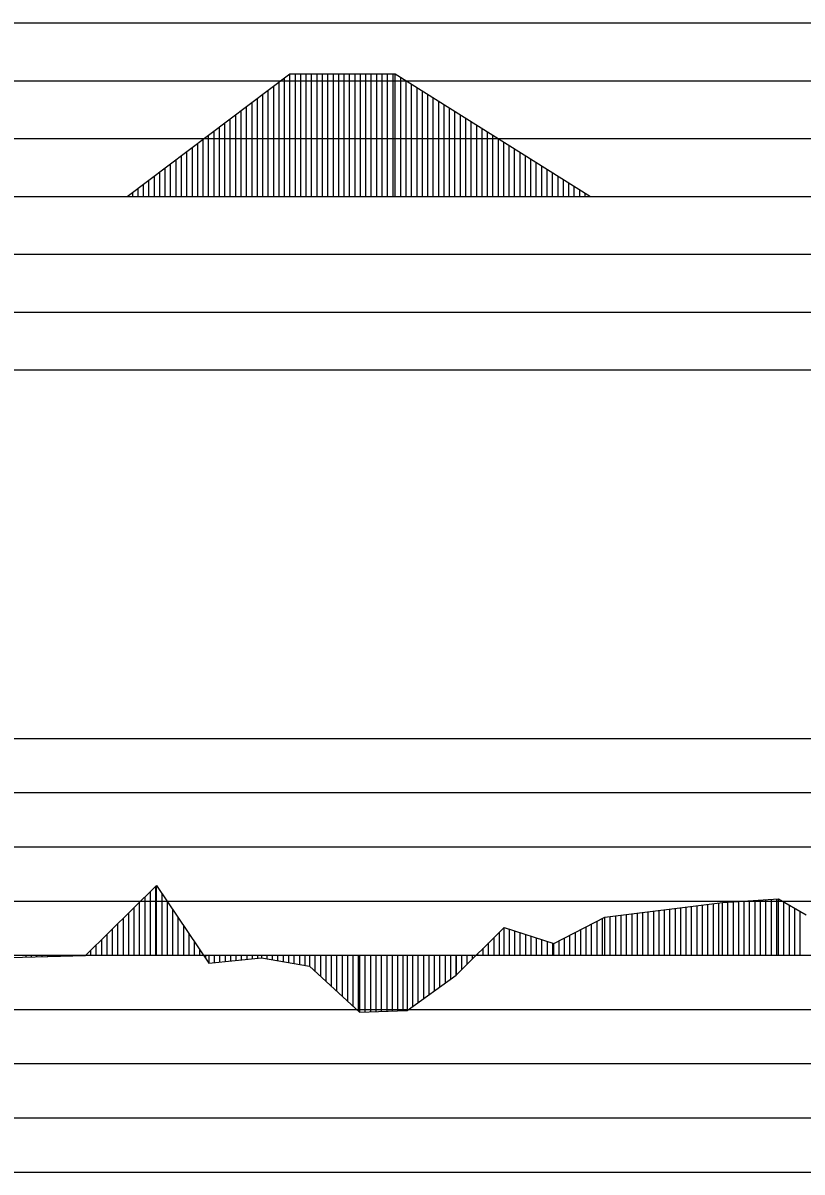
# Model space of a CAD drawing. Extents: x 2 to 10148, y 0 to 380.
# Drawn here: x 8610.3 to 8646.2, y 232 to 285 of the extents above; entities that cross this region are included whole.
import ezdxf

# ---------------------------------------------------------------- set-up
doc = ezdxf.new("R2010")
doc.units = 0
for name, color, linetype in [('POSUN_CARA', 7, 'Continuous'), ('POSUN_RASTR', 7, 'Continuous'), ('ZRYCHL_CARA', 7, 'Continuous'), ('ZRYCHL_RASTR', 7, 'Continuous')]:
    doc.layers.add(name, color=color, linetype=linetype)

msp = doc.modelspace()

# ---------------------------------------------------------------- linework, layer by layer
at = {"layer": 'POSUN_CARA'}
for p, q in [((8613.138, 241.988), (8616.42, 245.218)), ((8616.138, 242), (8616.138, 244.94)), ((8616.388, 242), (8616.388, 245.186)), ((8616.42, 245.218), (8618.826, 241.629)), ((8616.42, 242), (8616.42, 245.218)), ((8615.638, 242), (8615.638, 244.448)), ((8615.888, 242), (8615.888, 244.694)), ((8616.67, 242), (8616.67, 244.844)), ((8616.92, 242), (8616.92, 244.471)), ((8637.086, 243.758), (8642.51, 244.426)), ((8641.836, 242), (8641.836, 244.343)), ((8642.086, 242), (8642.086, 244.374)), ((8642.336, 242), (8642.336, 244.405)), ((8642.51, 244.426), (8645.089, 244.595)), ((8642.51, 242), (8642.51, 244.426)), ((8642.76, 242), (8642.76, 244.442)), ((8643.01, 242), (8643.01, 244.459)), ((8643.26, 242), (8643.26, 244.475)), ((8643.51, 242), (8643.51, 244.491)), ((8643.76, 242), (8643.76, 244.508)), ((8644.01, 242), (8644.01, 244.524)), ((8644.26, 242), (8644.26, 244.54)), ((8644.51, 242), (8644.51, 244.557)), ((8644.76, 242), (8644.76, 244.573)), ((8645.01, 242), (8645.01, 244.589)), ((8645.089, 244.595), (8646.36, 243.865)), ((8645.089, 242), (8645.089, 244.595)), ((8645.339, 242), (8645.339, 244.451)), ((8615.138, 242), (8615.138, 243.956)), ((8615.388, 242), (8615.388, 244.202)), ((8617.17, 242), (8617.17, 244.098)), ((8637.586, 242), (8637.586, 243.82)), ((8637.836, 242), (8637.836, 243.851)), ((8638.086, 242), (8638.086, 243.881)), ((8638.336, 242), (8638.336, 243.912)), ((8638.586, 242), (8638.586, 243.943)), ((8638.836, 242), (8638.836, 243.974)), ((8639.086, 242), (8639.086, 244.004)), ((8639.336, 242), (8639.336, 244.035)), ((8639.586, 242), (8639.586, 244.066)), ((8639.836, 242), (8639.836, 244.097)), ((8640.086, 242), (8640.086, 244.128)), ((8640.336, 242), (8640.336, 244.158)), ((8640.586, 242), (8640.586, 244.189)), ((8640.836, 242), (8640.836, 244.22)), ((8641.086, 242), (8641.086, 244.251)), ((8641.336, 242), (8641.336, 244.282)), ((8641.586, 242), (8641.586, 244.312)), ((8645.589, 242), (8645.589, 244.307)), ((8645.839, 242), (8645.839, 244.164)), ((8646.089, 242), (8646.089, 244.02)), ((8614.638, 242), (8614.638, 243.464)), ((8614.888, 242), (8614.888, 243.71)), ((8617.42, 242), (8617.42, 243.725)), ((8617.67, 242), (8617.67, 243.352)), ((8630.225, 241.084), (8632.436, 243.272)), ((8632.436, 243.272), (8634.725, 242.533)), ((8632.436, 242), (8632.436, 243.272)), ((8634.725, 242.533), (8637.086, 243.758)), ((8636.225, 242), (8636.225, 243.312)), ((8636.475, 242), (8636.475, 243.441)), ((8636.725, 242), (8636.725, 243.571)), ((8636.975, 242), (8636.975, 243.701)), ((8637.086, 242), (8637.086, 243.758)), ((8637.336, 242), (8637.336, 243.789)), ((8614.138, 242), (8614.138, 242.972)), ((8614.388, 242), (8614.388, 243.218)), ((8617.92, 242), (8617.92, 242.979)), ((8631.975, 242), (8631.975, 242.816)), ((8632.225, 242), (8632.225, 243.063)), ((8632.686, 242), (8632.686, 243.191)), ((8632.936, 242), (8632.936, 243.111)), ((8633.186, 242), (8633.186, 243.03)), ((8633.436, 242), (8633.436, 242.949)), ((8633.686, 242), (8633.686, 242.869)), ((8633.936, 242), (8633.936, 242.788)), ((8635.225, 242), (8635.225, 242.793)), ((8635.475, 242), (8635.475, 242.922)), ((8635.725, 242), (8635.725, 243.052)), ((8635.975, 242), (8635.975, 243.182)), ((8613.388, 242), (8613.388, 242.234)), ((8613.638, 242), (8613.638, 242.48)), ((8613.888, 242), (8613.888, 242.726)), ((8618.17, 242), (8618.17, 242.606)), ((8618.42, 242), (8618.42, 242.233)), ((8631.475, 242), (8631.475, 242.321)), ((8631.725, 242), (8631.725, 242.569)), ((8634.186, 242), (8634.186, 242.707)), ((8634.436, 242), (8634.436, 242.626)), ((8634.686, 242), (8634.686, 242.546)), ((8634.725, 242), (8634.725, 242.533)), ((8634.975, 242), (8634.975, 242.663)), ((8608.636, 241.861), (8613.138, 241.988)), ((8610.386, 242), (8610.386, 241.91)), ((8610.636, 242), (8610.636, 241.917)), ((8610.886, 242), (8610.886, 241.924)), ((8611.136, 242), (8611.136, 241.931)), ((8611.386, 242), (8611.386, 241.938)), ((8611.636, 242), (8611.636, 241.945)), ((8611.886, 242), (8611.886, 241.952)), ((8612.136, 242), (8612.136, 241.959)), ((8612.386, 242), (8612.386, 241.966)), ((8612.636, 242), (8612.636, 241.973)), ((8612.886, 242), (8612.886, 241.98)), ((8613.136, 242), (8613.136, 241.987)), ((8613.138, 242), (8613.138, 241.988)), ((8618.67, 242), (8618.67, 241.86)), ((8618.826, 242), (8618.826, 241.629)), ((8618.826, 241.629), (8621.251, 241.875)), ((8619.076, 242), (8619.076, 241.654)), ((8619.326, 242), (8619.326, 241.679)), ((8619.576, 242), (8619.576, 241.705)), ((8619.826, 242), (8619.826, 241.73)), ((8620.076, 242), (8620.076, 241.756)), ((8620.326, 242), (8620.326, 241.781)), ((8620.576, 242), (8620.576, 241.807)), ((8620.826, 242), (8620.826, 241.832)), ((8621.076, 242), (8621.076, 241.858)), ((8621.251, 242), (8621.251, 241.875)), ((8621.251, 241.875), (8623.469, 241.501)), ((8621.501, 242), (8621.501, 241.833)), ((8621.751, 242), (8621.751, 241.791)), ((8622.001, 242), (8622.001, 241.749)), ((8622.251, 242), (8622.251, 241.707)), ((8622.501, 242), (8622.501, 241.665)), ((8622.751, 242), (8622.751, 241.622)), ((8623.001, 242), (8623.001, 241.58)), ((8623.251, 242), (8623.251, 241.538)), ((8623.469, 242), (8623.469, 241.501)), ((8623.719, 242), (8623.719, 241.271)), ((8623.969, 242), (8623.969, 241.041)), ((8624.219, 242), (8624.219, 240.811)), ((8624.469, 242), (8624.469, 240.581)), ((8624.719, 242), (8624.719, 240.351)), ((8624.969, 242), (8624.969, 240.121)), ((8625.219, 242), (8625.219, 239.891)), ((8625.469, 242), (8625.469, 239.66)), ((8625.719, 242), (8625.719, 239.43)), ((8625.777, 242), (8625.777, 239.377)), ((8626.027, 242), (8626.027, 239.385)), ((8626.277, 242), (8626.277, 239.393)), ((8626.527, 242), (8626.527, 239.402)), ((8626.777, 242), (8626.777, 239.41)), ((8627.027, 242), (8627.027, 239.418)), ((8627.277, 242), (8627.277, 239.427)), ((8627.527, 242), (8627.527, 239.435)), ((8627.777, 242), (8627.777, 239.443)), ((8627.967, 242), (8627.967, 239.45)), ((8628.217, 242), (8628.217, 239.631)), ((8628.467, 242), (8628.467, 239.812)), ((8628.717, 242), (8628.717, 239.993)), ((8628.967, 242), (8628.967, 240.174)), ((8629.217, 242), (8629.217, 240.354)), ((8629.467, 242), (8629.467, 240.535)), ((8629.717, 242), (8629.717, 240.716)), ((8629.967, 242), (8629.967, 240.897)), ((8630.217, 242), (8630.217, 241.078)), ((8630.225, 242), (8630.225, 241.084)), ((8630.475, 242), (8630.475, 241.332)), ((8630.725, 242), (8630.725, 241.579)), ((8630.975, 242), (8630.975, 241.826)), ((8631.225, 242), (8631.225, 242.074)), ((8623.469, 241.501), (8625.777, 239.377)), ((8627.967, 239.45), (8630.225, 241.084)), ((8625.777, 239.377), (8627.967, 239.45))]:
    msp.add_line(p, q, dxfattribs=at)
at = {"layer": 'POSUN_RASTR'}
for p, q in [((8512, 252), (8708, 252)), ((8512, 249.5), (8708, 249.5)), ((8512, 247), (8708, 247)), ((8512, 244.5), (8708, 244.5)), ((8072.18, 242), (9138.147, 242)), ((8512, 239.5), (8708, 239.5)), ((8512, 237), (8708, 237)), ((8512, 234.5), (8708, 234.5)), ((8512, 232), (8708, 232))]:
    msp.add_line(p, q, dxfattribs=at)
at = {"layer": 'ZRYCHL_CARA'}
for p, q in [((8615.068, 277), (8622.568, 282.65)), ((8622.568, 277), (8622.568, 282.65)), ((8622.568, 282.65), (8627.425, 282.65)), ((8622.818, 277), (8622.818, 282.65)), ((8623.068, 277), (8623.068, 282.65)), ((8623.318, 277), (8623.318, 282.65)), ((8623.568, 277), (8623.568, 282.65)), ((8623.818, 277), (8623.818, 282.65)), ((8624.068, 277), (8624.068, 282.65)), ((8624.318, 277), (8624.318, 282.65)), ((8624.568, 277), (8624.568, 282.65)), ((8624.818, 277), (8624.818, 282.65)), ((8625.068, 277), (8625.068, 282.65)), ((8625.318, 277), (8625.318, 282.65)), ((8625.568, 277), (8625.568, 282.65)), ((8625.818, 277), (8625.818, 282.65)), ((8626.068, 277), (8626.068, 282.65)), ((8626.318, 277), (8626.318, 282.65)), ((8626.568, 277), (8626.568, 282.65)), ((8626.818, 277), (8626.818, 282.65)), ((8627.068, 277), (8627.068, 282.65)), ((8627.318, 277), (8627.318, 282.65)), ((8627.425, 277), (8627.425, 282.65)), ((8627.425, 282.65), (8636.425, 277)), ((8627.675, 277), (8627.675, 282.493)), ((8621.818, 277), (8621.818, 282.085)), ((8622.068, 277), (8622.068, 282.273)), ((8622.318, 277), (8622.318, 282.462)), ((8627.925, 277), (8627.925, 282.336)), ((8628.175, 277), (8628.175, 282.179)), ((8628.425, 277), (8628.425, 282.022)), ((8621.068, 277), (8621.068, 281.52)), ((8621.318, 277), (8621.318, 281.708)), ((8621.568, 277), (8621.568, 281.897)), ((8628.675, 277), (8628.675, 281.865)), ((8628.925, 277), (8628.925, 281.708)), ((8629.175, 277), (8629.175, 281.551)), ((8620.318, 277), (8620.318, 280.955)), ((8620.568, 277), (8620.568, 281.143)), ((8620.818, 277), (8620.818, 281.332)), ((8629.425, 277), (8629.425, 281.394)), ((8629.675, 277), (8629.675, 281.237)), ((8629.925, 277), (8629.925, 281.081)), ((8630.175, 277), (8630.175, 280.924)), ((8619.568, 277), (8619.568, 280.39)), ((8619.818, 277), (8619.818, 280.578)), ((8620.068, 277), (8620.068, 280.767)), ((8630.425, 277), (8630.425, 280.767)), ((8630.675, 277), (8630.675, 280.61)), ((8630.925, 277), (8630.925, 280.453)), ((8619.068, 277), (8619.068, 280.013)), ((8619.318, 277), (8619.318, 280.202)), ((8631.175, 277), (8631.175, 280.296)), ((8631.425, 277), (8631.425, 280.139)), ((8631.675, 277), (8631.675, 279.982)), ((8618.318, 277), (8618.318, 279.448)), ((8618.568, 277), (8618.568, 279.637)), ((8618.818, 277), (8618.818, 279.825)), ((8631.925, 277), (8631.925, 279.825)), ((8632.175, 277), (8632.175, 279.668)), ((8632.425, 277), (8632.425, 279.511)), ((8632.675, 277), (8632.675, 279.354)), ((8617.568, 277), (8617.568, 278.883)), ((8617.818, 277), (8617.818, 279.072)), ((8618.068, 277), (8618.068, 279.26)), ((8632.925, 277), (8632.925, 279.197)), ((8633.175, 277), (8633.175, 279.04)), ((8633.425, 277), (8633.425, 278.883)), ((8616.818, 277), (8616.818, 278.318)), ((8617.068, 277), (8617.068, 278.507)), ((8617.318, 277), (8617.318, 278.695)), ((8633.675, 277), (8633.675, 278.726)), ((8633.925, 277), (8633.925, 278.569)), ((8634.175, 277), (8634.175, 278.412)), ((8634.425, 277), (8634.425, 278.256)), ((8616.068, 277), (8616.068, 277.753)), ((8616.318, 277), (8616.318, 277.942)), ((8616.568, 277), (8616.568, 278.13)), ((8634.675, 277), (8634.675, 278.099)), ((8634.925, 277), (8634.925, 277.942)), ((8635.175, 277), (8635.175, 277.785)), ((8615.568, 277), (8615.568, 277.377)), ((8615.818, 277), (8615.818, 277.565)), ((8635.425, 277), (8635.425, 277.628)), ((8635.675, 277), (8635.675, 277.471)), ((8635.925, 277), (8635.925, 277.314)), ((8072.18, 277), (9138.147, 277)), ((8615.318, 277), (8615.318, 277.188)), ((8636.175, 277), (8636.175, 277.157))]:
    msp.add_line(p, q, dxfattribs=at)
at = {"layer": 'ZRYCHL_RASTR'}
for p, q in [((8512, 285), (8722.943, 285)), ((8512, 282.333), (8723.074, 282.333)), ((8512, 279.667), (8723.022, 279.667)), ((8512, 274.333), (8708, 274.333)), ((8512, 271.667), (8708, 271.667)), ((8512, 269), (8708, 269))]:
    msp.add_line(p, q, dxfattribs=at)

doc.saveas('drawing.dxf')
